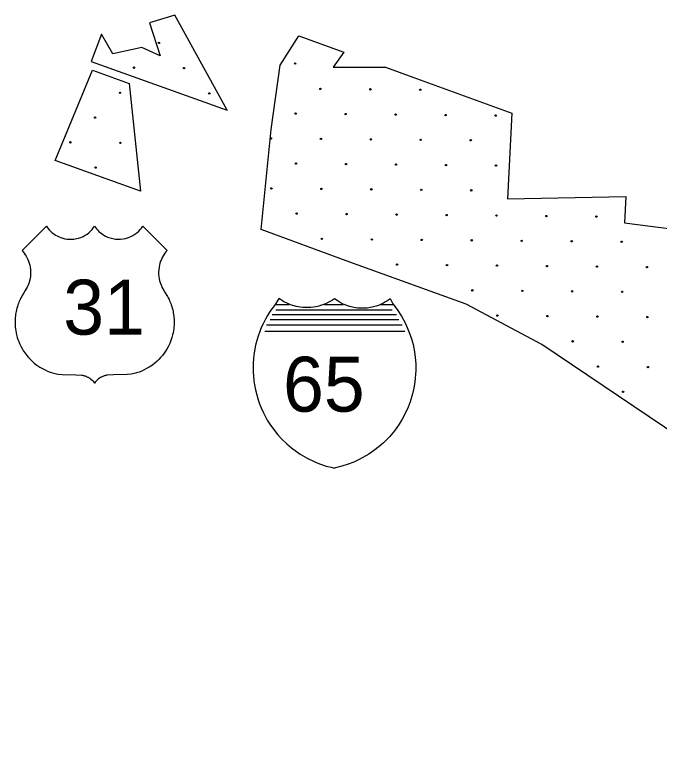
# Model space of a CAD drawing. Extents: x 1612280 to 1883141, y 560852 to 780851.
# Drawn here: x 1735104 to 1740067, y 615631 to 621413 of the extents above; entities that cross this region are included whole.
import ezdxf

# ---------------------------------------------------------------- set-up
doc = ezdxf.new("R2010")
doc.units = 0
for name, color, linetype in [('DESIGN - EROSION CONTROL - Devices', 7, 'Continuous'), ('DESIGN - SCRATCH - User 1', 7, 'Continuous'), ('SURVEY - DRAINAGE - Bridge Deck with Text', 7, 'Continuous'), ('SURVEY - DRAINAGE - Bridge Hydraulic Data with Text', 7, 'Continuous')]:
    doc.layers.add(name, color=color, linetype=linetype)

msp = doc.modelspace()

# ---------------------------------------------------------------- linework, layer by layer
at = {"layer": 'DESIGN - EROSION CONTROL - Devices'}
for centre in [(1736210.7, 621198.6), (1736210.7, 621198.6), (1736020.3, 621008.2), (1736020.3, 621008.2), (1736404.9, 621004.5), (1736404.9, 621004.5), (1737259.6, 621039.5), (1737259.6, 621039.5), (1737453.7, 620845.3), (1737453.7, 620845.3), (1737838.3, 620841.6), (1737838.3, 620841.6), (1738222.8, 620837.9), (1738222.8, 620837.9), (1735910.5, 620814.8), (1735910.5, 620814.8), (1736599, 620810.3), (1736599, 620810.3), (1737263.3, 620654.9), (1737263.3, 620654.9), (1737647.8, 620651.2), (1737647.8, 620651.2), (1738032.4, 620647.5), (1738032.4, 620647.5), (1738417, 620643.7), (1738417, 620643.7), (1735720.1, 620624.4), (1735720.1, 620624.4), (1738801.5, 620640), (1738801.5, 620640), (1735529.7, 620434), (1735529.7, 620434), (1735914.2, 620430.3), (1735914.2, 620430.3), (1737072.9, 620464.5), (1737072.9, 620464.5), (1737457.4, 620460.8), (1737457.4, 620460.8), (1737842, 620457), (1737842, 620457), (1738226.5, 620453.3), (1738226.5, 620453.3), (1738611.1, 620449.6), (1738611.1, 620449.6), (1735723.8, 620239.8), (1735723.8, 620239.8), (1737267, 620270.4), (1737267, 620270.4), (1737651.6, 620266.6), (1737651.6, 620266.6), (1738036.1, 620262.9), (1738036.1, 620262.9), (1738420.7, 620259.2), (1738420.7, 620259.2), (1738805.2, 620255.4), (1738805.2, 620255.4), (1737076.6, 620080), (1737076.6, 620080), (1737461.2, 620076.2), (1737461.2, 620076.2), (1737845.7, 620072.5), (1737845.7, 620072.5), (1738230.3, 620068.8), (1738230.3, 620068.8), (1738614.8, 620065), (1738614.8, 620065), (1737270.8, 619885.8), (1737270.8, 619885.8), (1737655.3, 619882.1), (1737655.3, 619882.1), (1738039.9, 619878.3), (1738039.9, 619878.3), (1738424.4, 619874.6), (1738424.4, 619874.6), (1738809, 619870.9), (1738809, 619870.9), (1739193.5, 619867.1), (1739193.5, 619867.1), (1739578.1, 619863.4), (1739578.1, 619863.4), (1737464.9, 619691.7), (1737464.9, 619691.7), (1737849.5, 619687.9), (1737849.5, 619687.9), (1738234, 619684.2), (1738234, 619684.2), (1738618.6, 619680.5), (1738618.6, 619680.5), (1739003.1, 619676.7), (1739003.1, 619676.7), (1739387.7, 619673), (1739387.7, 619673), (1739772.2, 619669.3), (1739772.2, 619669.3), (1738043.6, 619493.8), (1738043.6, 619493.8), (1738428.2, 619490.1), (1738428.2, 619490.1), (1738812.7, 619486.3), (1738812.7, 619486.3), (1739197.3, 619482.6), (1739197.3, 619482.6), (1739581.8, 619478.9), (1739581.8, 619478.9), (1739966.4, 619475.1), (1739966.4, 619475.1), (1738622.3, 619295.9), (1738622.3, 619295.9), (1739006.8, 619292.2), (1739006.8, 619292.2), (1739391.4, 619288.4), (1739391.4, 619288.4), (1739776, 619284.7), (1739776, 619284.7), (1738816.4, 619101.8), (1738816.4, 619101.8), (1739201, 619098), (1739201, 619098), (1739585.5, 619094.3), (1739585.5, 619094.3), (1739970.1, 619090.6), (1739970.1, 619090.6), (1739395.1, 618903.9), (1739395.1, 618903.9), (1739779.7, 618900.2), (1739779.7, 618900.2), (1739589.3, 618709.8), (1739589.3, 618709.8), (1739973.8, 618706), (1739973.8, 618706), (1739783.4, 618515.6), (1739783.4, 618515.6)]:
    msp.add_circle(centre, 5.28, dxfattribs=at)
msp.add_arc((1739977.6, 618321.5), 5.28, 20.14346, 91.9521, dxfattribs=at)
at = {"layer": 'DESIGN - SCRATCH - User 1'}
for points in [[(1736334, 621412.9), (1736138.8, 621353.2), (1736220.1, 621098.2), (1736080.5, 621162.3), (1735856.8, 621114.5), (1735770, 621266.4)], [(1736334, 621412.9), (1736138.8, 621353.2), (1736220.1, 621098.2), (1736080.5, 621162.3), (1735856.8, 621114.5), (1735770, 621266.4)], [(1736735.3, 620680.3), (1736334, 621412.9)], [(1736735.3, 620680.3), (1736334, 621412.9)], [(1735770, 621266.4), (1735688.7, 621054.8), (1736735.3, 620680.3)], [(1735770, 621266.4), (1735688.7, 621054.8), (1736735.3, 620680.3)], [(1737074.3, 620532.9), (1737144.8, 621026.7), (1737287.1, 621253.6)], [(1737074.3, 620532.9), (1737144.8, 621026.7), (1737287.1, 621253.6)], [(1737287.1, 621253.6), (1737634.5, 621127.2)], [(1737287.1, 621253.6), (1737634.5, 621127.2)], [(1737634.5, 621127.2), (1737551.1, 621010.8), (1737954.4, 621010.8)], [(1737634.5, 621127.2), (1737551.1, 621010.8), (1737954.4, 621010.8)], [(1737954.4, 621010.8), (1738165.8, 620933.9), (1738926.5, 620657.5)], [(1737954.4, 621010.8), (1738165.8, 620933.9), (1738926.5, 620657.5)], [(1735411.8, 620294.1), (1735698.7, 620988.1)], [(1735411.8, 620294.1), (1735698.7, 620988.1)], [(1735698.7, 620988.1), (1735982, 620887.2)], [(1735698.7, 620988.1), (1735982, 620887.2)], [(1735982, 620887.2), (1736069.8, 620059.7)], [(1735982, 620887.2), (1736069.8, 620059.7)], [(1738926.5, 620657.5), (1738894.8, 620000.8)], [(1738926.5, 620657.5), (1738894.8, 620000.8)], [(1736996.9, 619763), (1737074.3, 620532.9)], [(1736996.9, 619763), (1737074.3, 620532.9)], [(1736069.8, 620059.7), (1735411.8, 620294.1)], [(1736069.8, 620059.7), (1735411.8, 620294.1)], [(1738894.8, 620000.8), (1739803.5, 620018.5)], [(1738894.8, 620000.8), (1739803.5, 620018.5)], [(1739803.5, 620018.5), (1739793.7, 619815.1)], [(1739803.5, 620018.5), (1739793.7, 619815.1)], [(1739793.7, 619815.1), (1740933.1, 619668.7)], [(1739793.7, 619815.1), (1740933.1, 619668.7)], [(1739156.6, 618879.4), (1738574.4, 619189.4), (1737653.2, 619524.1), (1736996.9, 619763)], [(1739156.6, 618879.4), (1738574.4, 619189.4), (1737653.2, 619524.1), (1736996.9, 619763)], [(1743981.4, 615630.8), (1739156.6, 618879.4)], [(1743981.4, 615630.8), (1739156.6, 618879.4)]]:
    msp.add_lwpolyline(points, dxfattribs=at)
at = {"layer": 'SURVEY - DRAINAGE - Bridge Deck with Text'}
for points in [[(1735157.7, 619602.7), (1735345.1, 619789.1), (1735354.9, 619775.4), (1735367.2, 619760.6), (1735379.3, 619748.4), (1735390.5, 619738.6), (1735402.9, 619729.2), (1735415.7, 619720.8), (1735428.1, 619713.8), (1735442.7, 619706.9), (1735455.7, 619701.7), (1735472.1, 619696.5), (1735487.8, 619692.8), (1735504.3, 619690.2), (1735521.9, 619688.8), (1735529.9, 619688.6), (1735538, 619688.7), (1735545.9, 619689.1), (1735556, 619690.1), (1735566.4, 619691.5), (1735579.9, 619694.1), (1735592.4, 619697.4), (1735610.6, 619703.5), (1735627.8, 619711), (1735644.3, 619719.9), (1735658.2, 619729), (1735671.9, 619739.4), (1735685.2, 619751.4), (1735697.2, 619764), (1735708.5, 619777.9), (1735716.3, 619789.2), (1735723.2, 619779.2), (1735732, 619768), (1735739.9, 619759), (1735749.2, 619749.6), (1735760.9, 619739.3), (1735773.3, 619729.8), (1735786.5, 619721.1), (1735800.1, 619713.4), (1735816, 619705.9), (1735834.7, 619699), (1735856, 619693.5), (1735876.8, 619690), (1735895, 619688.7), (1735914.7, 619689), (1735935, 619691.1), (1735955.1, 619695.1), (1735977.5, 619701.9), (1735995.2, 619709.2), (1736009.8, 619716.6), (1736026.8, 619727.2), (1736041, 619737.7), (1736056.8, 619751.8), (1736067.5, 619763), (1736077.4, 619774.9), (1736087.5, 619789.2), (1736274.3, 619602.7)], [(1735157.7, 619602.7), (1735345.1, 619789.1), (1735354.9, 619775.4), (1735367.2, 619760.6), (1735379.3, 619748.4), (1735390.5, 619738.6), (1735402.9, 619729.2), (1735415.7, 619720.8), (1735428.1, 619713.8), (1735442.7, 619706.9), (1735455.7, 619701.7), (1735472.1, 619696.5), (1735487.8, 619692.8), (1735504.3, 619690.2), (1735521.9, 619688.8), (1735529.9, 619688.6), (1735538, 619688.7), (1735545.9, 619689.1), (1735556, 619690.1), (1735566.4, 619691.5), (1735579.9, 619694.1), (1735592.4, 619697.4), (1735610.6, 619703.5), (1735627.8, 619711), (1735644.3, 619719.9), (1735658.2, 619729), (1735671.9, 619739.4), (1735685.2, 619751.4), (1735697.2, 619764), (1735708.5, 619777.9), (1735716.3, 619789.2), (1735723.2, 619779.2), (1735732, 619768), (1735739.9, 619759), (1735749.2, 619749.6), (1735760.9, 619739.3), (1735773.3, 619729.8), (1735786.5, 619721.1), (1735800.1, 619713.4), (1735816, 619705.9), (1735834.7, 619699), (1735856, 619693.5), (1735876.8, 619690), (1735895, 619688.7), (1735914.7, 619689), (1735935, 619691.1), (1735955.1, 619695.1), (1735977.5, 619701.9), (1735995.2, 619709.2), (1736009.8, 619716.6), (1736026.8, 619727.2), (1736041, 619737.7), (1736056.8, 619751.8), (1736067.5, 619763), (1736077.4, 619774.9), (1736087.5, 619789.2), (1736274.3, 619602.7)], [(1735157.7, 619602.7), (1735166.8, 619592.1), (1735175, 619581.4), (1735182.7, 619570.2), (1735188.9, 619559.9), (1735195.8, 619547.5), (1735202.3, 619533.6), (1735207.9, 619519.5), (1735213, 619504.1), (1735216.8, 619489.7), (1735220, 619473.7), (1735222.3, 619456), (1735223.4, 619434.3), (1735223.1, 619417.9), (1735221.6, 619401.9), (1735219.6, 619387.9), (1735215.7, 619369.7), (1735211.7, 619355.9), (1735207.2, 619342.8), (1735202.3, 619330.7), (1735197.5, 619320.3), (1735189.7, 619306.5), (1735182.5, 619294), (1735172, 619276.3), (1735159.2, 619255.2), (1735155.5, 619249.3), (1735149.5, 619238.2), (1735143, 619225.1), (1735138.8, 619215.9), (1735134, 619204.6), (1735129.9, 619194.3), (1735126, 619183.3), (1735122.1, 619171.6), (1735118.4, 619159), (1735114.9, 619145.6), (1735112.4, 619134.4), (1735110.1, 619122.3), (1735108.2, 619110.4), (1735106.5, 619097.7), (1735105.3, 619086.1), (1735104.4, 619074.6), (1735103.9, 619063.7), (1735103.8, 619052.6), (1735103.9, 619040.1), (1735104.4, 619028.5), (1735105.4, 619014), (1735107.1, 618998.9), (1735109.3, 618983.6), (1735112.1, 618968.9), (1735115.7, 618952.6), (1735121, 618933.5), (1735125.7, 618918.9), (1735132.2, 618901.3), (1735138.1, 618887.7), (1735143.2, 618876.1), (1735150.5, 618861.5), (1735160.2, 618844), (1735169.3, 618829.3), (1735181.4, 618811.8), (1735193.9, 618795.4), (1735207.7, 618779.1), (1735222.2, 618763.8), (1735234.6, 618751.8), (1735251.5, 618737.1), (1735271.3, 618721.7), (1735295.5, 618705.4), (1735315.7, 618693.7), (1735335.2, 618683.7), (1735353.2, 618675.6), (1735374, 618667.6), (1735393.3, 618661.2), (1735412.7, 618655.9), (1735422.5, 618653.6), (1735435.2, 618652), (1735465.3, 618649.3), (1735570.9, 618646), (1735618.6, 618643.5), (1735623.1, 618643), (1735627.9, 618641.9), (1735633.1, 618640.6), (1735638.1, 618639.1), (1735642.8, 618637.6), (1735647.5, 618635.8), (1735652.8, 618633.7), (1735657.2, 618631.8), (1735662.3, 618629.2), (1735666.2, 618627.2), (1735670.2, 618624.9), (1735678.7, 618619.5), (1735687.8, 618612.8), (1735696.4, 618605.4), (1735704, 618597.9), (1735710.5, 618590.6), (1735716, 618582.3)], [(1735157.7, 619602.7), (1735166.8, 619592.1), (1735175, 619581.4), (1735182.7, 619570.2), (1735188.9, 619559.9), (1735195.8, 619547.5), (1735202.3, 619533.6), (1735207.9, 619519.5), (1735213, 619504.1), (1735216.8, 619489.7), (1735220, 619473.7), (1735222.3, 619456), (1735223.4, 619434.3), (1735223.1, 619417.9), (1735221.6, 619401.9), (1735219.6, 619387.9), (1735215.7, 619369.7), (1735211.7, 619355.9), (1735207.2, 619342.8), (1735202.3, 619330.7), (1735197.5, 619320.3), (1735189.7, 619306.5), (1735182.5, 619294), (1735172, 619276.3), (1735159.2, 619255.2), (1735155.5, 619249.3), (1735149.5, 619238.2), (1735143, 619225.1), (1735138.8, 619215.9), (1735134, 619204.6), (1735129.9, 619194.3), (1735126, 619183.3), (1735122.1, 619171.6), (1735118.4, 619159), (1735114.9, 619145.6), (1735112.4, 619134.4), (1735110.1, 619122.3), (1735108.2, 619110.4), (1735106.5, 619097.7), (1735105.3, 619086.1), (1735104.4, 619074.6), (1735103.9, 619063.7), (1735103.8, 619052.6), (1735103.9, 619040.1), (1735104.4, 619028.5), (1735105.4, 619014), (1735107.1, 618998.9), (1735109.3, 618983.6), (1735112.1, 618968.9), (1735115.7, 618952.6), (1735121, 618933.5), (1735125.7, 618918.9), (1735132.2, 618901.3), (1735138.1, 618887.7), (1735143.2, 618876.1), (1735150.5, 618861.5), (1735160.2, 618844), (1735169.3, 618829.3), (1735181.4, 618811.8), (1735193.9, 618795.4), (1735207.7, 618779.1), (1735222.2, 618763.8), (1735234.6, 618751.8), (1735251.5, 618737.1), (1735271.3, 618721.7), (1735295.5, 618705.4), (1735315.7, 618693.7), (1735335.2, 618683.7), (1735353.2, 618675.6), (1735374, 618667.6), (1735393.3, 618661.2), (1735412.7, 618655.9), (1735422.5, 618653.6), (1735435.2, 618652), (1735465.3, 618649.3), (1735570.9, 618646), (1735618.6, 618643.5), (1735623.1, 618643), (1735627.9, 618641.9), (1735633.1, 618640.6), (1735638.1, 618639.1), (1735642.8, 618637.6), (1735647.5, 618635.8), (1735652.8, 618633.7), (1735657.2, 618631.8), (1735662.3, 618629.2), (1735666.2, 618627.2), (1735670.2, 618624.9), (1735678.7, 618619.5), (1735687.8, 618612.8), (1735696.4, 618605.4), (1735704, 618597.9), (1735710.5, 618590.6), (1735716, 618582.3)], [(1736274.3, 619602.7), (1736265.2, 619592.1), (1736256.9, 619581.4), (1736249.3, 619570.2), (1736243, 619560), (1736236.2, 619547.5), (1736229.7, 619533.6), (1736224.1, 619519.6), (1736219, 619504.2), (1736215.1, 619489.7), (1736212, 619473.7), (1736209.7, 619456), (1736208.6, 619434.3), (1736208.9, 619417.9), (1736210.3, 619402), (1736212.4, 619388), (1736216.3, 619369.8), (1736220.2, 619355.9), (1736224.8, 619342.8), (1736229.7, 619330.7), (1736234.5, 619320.3), (1736242.2, 619306.6), (1736249.5, 619294), (1736260, 619276.3), (1736272.8, 619255.3), (1736276.5, 619249.3), (1736282.5, 619238.2), (1736289, 619225.1), (1736293.2, 619216), (1736298, 619204.7), (1736302.1, 619194.3), (1736306, 619183.4), (1736309.9, 619171.6), (1736313.6, 619159), (1736317, 619145.6), (1736319.6, 619134.4), (1736321.9, 619122.4), (1736323.8, 619110.5), (1736325.5, 619097.7), (1736326.7, 619086.2), (1736327.6, 619074.6), (1736328, 619063.7), (1736328.2, 619052.6), (1736328.1, 619040.1), (1736327.7, 619028.6), (1736326.6, 619014), (1736324.9, 618998.9), (1736322.7, 618983.6), (1736319.9, 618968.9), (1736316.3, 618952.6), (1736311, 618933.5), (1736306.3, 618919), (1736299.8, 618901.4), (1736293.9, 618887.7), (1736288.9, 618876.1), (1736281.5, 618861.5), (1736271.8, 618844), (1736262.7, 618829.3), (1736250.7, 618811.8), (1736238.1, 618795.4), (1736224.3, 618779.2), (1736209.8, 618763.8), (1736197.4, 618751.9), (1736180.5, 618737.1), (1736160.7, 618721.8), (1736136.5, 618705.5), (1736116.3, 618693.7), (1736096.8, 618683.7), (1736078.8, 618675.6), (1736058, 618667.6), (1736038.7, 618661.2), (1736019.4, 618655.9), (1736009.5, 618653.6), (1735996.8, 618652), (1735966.7, 618649.3), (1735861.1, 618646), (1735813.4, 618643.6), (1735808.9, 618643), (1735804.1, 618641.9), (1735798.9, 618640.6), (1735793.9, 618639.1), (1735789.2, 618637.6), (1735784.6, 618635.8), (1735779.2, 618633.7), (1735774.8, 618631.8), (1735769.7, 618629.2), (1735765.9, 618627.2), (1735761.8, 618624.9), (1735753.3, 618619.5), (1735744.2, 618612.8), (1735735.6, 618605.4), (1735728, 618597.9), (1735721.6, 618590.6), (1735716, 618582.3)], [(1736274.3, 619602.7), (1736265.2, 619592.1), (1736256.9, 619581.4), (1736249.3, 619570.2), (1736243, 619560), (1736236.2, 619547.5), (1736229.7, 619533.6), (1736224.1, 619519.6), (1736219, 619504.2), (1736215.1, 619489.7), (1736212, 619473.7), (1736209.7, 619456), (1736208.6, 619434.3), (1736208.9, 619417.9), (1736210.3, 619402), (1736212.4, 619388), (1736216.3, 619369.8), (1736220.2, 619355.9), (1736224.8, 619342.8), (1736229.7, 619330.7), (1736234.5, 619320.3), (1736242.2, 619306.6), (1736249.5, 619294), (1736260, 619276.3), (1736272.8, 619255.3), (1736276.5, 619249.3), (1736282.5, 619238.2), (1736289, 619225.1), (1736293.2, 619216), (1736298, 619204.7), (1736302.1, 619194.3), (1736306, 619183.4), (1736309.9, 619171.6), (1736313.6, 619159), (1736317, 619145.6), (1736319.6, 619134.4), (1736321.9, 619122.4), (1736323.8, 619110.5), (1736325.5, 619097.7), (1736326.7, 619086.2), (1736327.6, 619074.6), (1736328, 619063.7), (1736328.2, 619052.6), (1736328.1, 619040.1), (1736327.7, 619028.6), (1736326.6, 619014), (1736324.9, 618998.9), (1736322.7, 618983.6), (1736319.9, 618968.9), (1736316.3, 618952.6), (1736311, 618933.5), (1736306.3, 618919), (1736299.8, 618901.4), (1736293.9, 618887.7), (1736288.9, 618876.1), (1736281.5, 618861.5), (1736271.8, 618844), (1736262.7, 618829.3), (1736250.7, 618811.8), (1736238.1, 618795.4), (1736224.3, 618779.2), (1736209.8, 618763.8), (1736197.4, 618751.9), (1736180.5, 618737.1), (1736160.7, 618721.8), (1736136.5, 618705.5), (1736116.3, 618693.7), (1736096.8, 618683.7), (1736078.8, 618675.6), (1736058, 618667.6), (1736038.7, 618661.2), (1736019.4, 618655.9), (1736009.5, 618653.6), (1735996.8, 618652), (1735966.7, 618649.3), (1735861.1, 618646), (1735813.4, 618643.6), (1735808.9, 618643), (1735804.1, 618641.9), (1735798.9, 618640.6), (1735793.9, 618639.1), (1735789.2, 618637.6), (1735784.6, 618635.8), (1735779.2, 618633.7), (1735774.8, 618631.8), (1735769.7, 618629.2), (1735765.9, 618627.2), (1735761.8, 618624.9), (1735753.3, 618619.5), (1735744.2, 618612.8), (1735735.6, 618605.4), (1735728, 618597.9), (1735721.6, 618590.6), (1735716, 618582.3)]]:
    msp.add_lwpolyline(points, dxfattribs=at)
at = {"layer": 'SURVEY - DRAINAGE - Bridge Hydraulic Data with Text'}
for p, q in [((1737106.8, 619188.3), (1737213.4, 619188.3)), ((1737106.8, 619188.3), (1737213.4, 619188.3)), ((1737110.8, 619145.1), (1738004.9, 619145.1)), ((1737110.8, 619145.1), (1738004.9, 619145.1)), ((1737482.7, 619188.3), (1737629.9, 619188.3)), ((1737482.7, 619188.3), (1737629.9, 619188.3)), ((1737915.4, 619188.3), (1738015.2, 619188.3)), ((1737915.4, 619188.3), (1738015.2, 619188.3)), ((1737083.1, 619111.2), (1738039, 619111.2)), ((1737083.1, 619111.2), (1738039, 619111.2)), ((1737038.4, 619031.8), (1738083.7, 619031.9)), ((1737038.4, 619031.8), (1738083.7, 619031.9)), ((1737066.1, 619072.1), (1738058.1, 619072.2)), ((1737066.1, 619072.1), (1738058.1, 619072.2)), ((1737026.7, 618981.1), (1738103.9, 618981.1)), ((1737026.7, 618981.1), (1738103.9, 618981.1))]:
    msp.add_line(p, q, dxfattribs=at)
for points in [[(1737133.5, 619233.5), (1737110.9, 619194.6), (1737091.8, 619170.1), (1737072.3, 619142.8), (1737061.8, 619127.1), (1737046.3, 619102), (1737030.5, 619074.1), (1737012.4, 619038.7), (1737001.6, 619015.2), (1736989.9, 618986.8), (1736972, 618936.3), (1736963.9, 618909), (1736957.6, 618885), (1736952.2, 618860.8), (1736946, 618827.7), (1736942, 618800.5), (1736938.5, 618768.7), (1736936.3, 618735.6), (1736935.5, 618696.4), (1736936.1, 618667.6), (1736937.9, 618637.4), (1736941.7, 618600.7), (1736946.2, 618569.9), (1736953.9, 618530), (1736963.4, 618491.5), (1736974.9, 618453.3), (1736985.2, 618424.2), (1736998.4, 618391.2), (1737015.2, 618354.3), (1737028.7, 618327.9), (1737045.1, 618298.8), (1737064.7, 618267.5), (1737100.5, 618217.4), (1737127.2, 618184.7), (1737158.2, 618151), (1737194.3, 618116.1), (1737231.7, 618084.3), (1737299.1, 618036.2), (1737350.7, 618005.9), (1737409.8, 617977.4), (1737445.8, 617962.9), (1737499.1, 617945), (1737535.9, 617935.1), (1737558.7, 617929.4)], [(1737133.5, 619233.5), (1737110.9, 619194.6), (1737091.8, 619170.1), (1737072.3, 619142.8), (1737061.8, 619127.1), (1737046.3, 619102), (1737030.5, 619074.1), (1737012.4, 619038.7), (1737001.6, 619015.2), (1736989.9, 618986.8), (1736972, 618936.3), (1736963.9, 618909), (1736957.6, 618885), (1736952.2, 618860.8), (1736946, 618827.7), (1736942, 618800.5), (1736938.5, 618768.7), (1736936.3, 618735.6), (1736935.5, 618696.4), (1736936.1, 618667.6), (1736937.9, 618637.4), (1736941.7, 618600.7), (1736946.2, 618569.9), (1736953.9, 618530), (1736963.4, 618491.5), (1736974.9, 618453.3), (1736985.2, 618424.2), (1736998.4, 618391.2), (1737015.2, 618354.3), (1737028.7, 618327.9), (1737045.1, 618298.8), (1737064.7, 618267.5), (1737100.5, 618217.4), (1737127.2, 618184.7), (1737158.2, 618151), (1737194.3, 618116.1), (1737231.7, 618084.3), (1737299.1, 618036.2), (1737350.7, 618005.9), (1737409.8, 617977.4), (1737445.8, 617962.9), (1737499.1, 617945), (1737535.9, 617935.1), (1737558.7, 617929.4)], [(1737991.8, 619232.1), (1737979.4, 619222.9), (1737964.8, 619213.1), (1737949.9, 619204), (1737933.9, 619195.5), (1737921.5, 619189.5), (1737899.7, 619180.4), (1737881.8, 619174.2), (1737853.1, 619166.5), (1737837.9, 619163.5), (1737813.4, 619160), (1737800.7, 619158.8), (1737784.6, 619158.1), (1737764.3, 619158.2), (1737755.8, 619158.6), (1737741.8, 619159.7), (1737724.8, 619161.8), (1737711.8, 619164), (1737691, 619168.6), (1737663.3, 619176.7), (1737645.3, 619183.5), (1737630, 619190.1), (1737605.7, 619202.4), (1737581.6, 619217.2), (1737562.6, 619230.9), (1737547.8, 619220.9), (1737528.2, 619209.3), (1737507.8, 619198.9), (1737492.2, 619192), (1737477.9, 619186.3), (1737461.6, 619180.7), (1737442.4, 619175.2), (1737430.3, 619172.3), (1737419.9, 619170.1), (1737400.8, 619167), (1737381.3, 619164.8), (1737367.5, 619163.9), (1737353.5, 619163.5), (1737335.3, 619163.8), (1737318.2, 619164.8), (1737299, 619167), (1737286, 619169), (1737266.9, 619172.9), (1737251.8, 619176.7), (1737240.2, 619180.1), (1737225.2, 619185.1), (1737213.5, 619189.5), (1737202.5, 619194.1), (1737185.3, 619202.1), (1737173, 619208.5), (1737161.8, 619214.8), (1737146.6, 619224.4), (1737133.5, 619233.5)], [(1737991.8, 619232.1), (1737979.4, 619222.9), (1737964.8, 619213.1), (1737949.9, 619204), (1737933.9, 619195.5), (1737921.5, 619189.5), (1737899.7, 619180.4), (1737881.8, 619174.2), (1737853.1, 619166.5), (1737837.9, 619163.5), (1737813.4, 619160), (1737800.7, 619158.8), (1737784.6, 619158.1), (1737764.3, 619158.2), (1737755.8, 619158.6), (1737741.8, 619159.7), (1737724.8, 619161.8), (1737711.8, 619164), (1737691, 619168.6), (1737663.3, 619176.7), (1737645.3, 619183.5), (1737630, 619190.1), (1737605.7, 619202.4), (1737581.6, 619217.2), (1737562.6, 619230.9), (1737547.8, 619220.9), (1737528.2, 619209.3), (1737507.8, 619198.9), (1737492.2, 619192), (1737477.9, 619186.3), (1737461.6, 619180.7), (1737442.4, 619175.2), (1737430.3, 619172.3), (1737419.9, 619170.1), (1737400.8, 619167), (1737381.3, 619164.8), (1737367.5, 619163.9), (1737353.5, 619163.5), (1737335.3, 619163.8), (1737318.2, 619164.8), (1737299, 619167), (1737286, 619169), (1737266.9, 619172.9), (1737251.8, 619176.7), (1737240.2, 619180.1), (1737225.2, 619185.1), (1737213.5, 619189.5), (1737202.5, 619194.1), (1737185.3, 619202.1), (1737173, 619208.5), (1737161.8, 619214.8), (1737146.6, 619224.4), (1737133.5, 619233.5)], [(1737991.8, 619232.1), (1738011.6, 619191.3), (1738044.8, 619147.8), (1738076.9, 619098.6), (1738105.7, 619046.2), (1738122.6, 619009.9), (1738142.9, 618959), (1738157.2, 618914.6), (1738166.5, 618879.8), (1738177.9, 618823.5), (1738184, 618778.9), (1738187.5, 618731.3), (1738188.2, 618679.2), (1738181.4, 618592.4), (1738173.5, 618544.4), (1738163, 618499), (1738144.3, 618437.7), (1738129.3, 618398.2), (1738104.1, 618343.2), (1738083.6, 618305.4), (1738059.3, 618266.1), (1738023.7, 618216.3), (1737985.3, 618170.6), (1737938.9, 618123.7), (1737904.9, 618093.9), (1737862.1, 618060.9), (1737825.3, 618036), (1737752.7, 617995.2), (1737710.4, 617975.9), (1737666.4, 617958.9), (1737617.8, 617943.5), (1737558.7, 617929.4)], [(1737991.8, 619232.1), (1738011.6, 619191.3), (1738044.8, 619147.8), (1738076.9, 619098.6), (1738105.7, 619046.2), (1738122.6, 619009.9), (1738142.9, 618959), (1738157.2, 618914.6), (1738166.5, 618879.8), (1738177.9, 618823.5), (1738184, 618778.9), (1738187.5, 618731.3), (1738188.2, 618679.2), (1738181.4, 618592.4), (1738173.5, 618544.4), (1738163, 618499), (1738144.3, 618437.7), (1738129.3, 618398.2), (1738104.1, 618343.2), (1738083.6, 618305.4), (1738059.3, 618266.1), (1738023.7, 618216.3), (1737985.3, 618170.6), (1737938.9, 618123.7), (1737904.9, 618093.9), (1737862.1, 618060.9), (1737825.3, 618036), (1737752.7, 617995.2), (1737710.4, 617975.9), (1737666.4, 617958.9), (1737617.8, 617943.5), (1737558.7, 617929.4)]]:
    msp.add_lwpolyline(points, dxfattribs=at)

# ---------------------------------------------------------------- texts
at = {"layer": 'SURVEY - DRAINAGE - Bridge Deck with Text'}
msp.add_text('31', height=422.4, rotation=0.00128, dxfattribs=at).set_placement((1735474.9, 618955.3))
msp.add_text('31', height=422.4, rotation=0.00128, dxfattribs=at).set_placement((1735474.9, 618955.3))
at = {"layer": 'SURVEY - DRAINAGE - Bridge Hydraulic Data with Text'}
msp.add_text('65', height=422.4, rotation=0.0013, dxfattribs=at).set_placement((1737166.3, 618363))
msp.add_text('65', height=422.4, rotation=0.0013, dxfattribs=at).set_placement((1737166.3, 618363))

doc.saveas('drawing.dxf')
